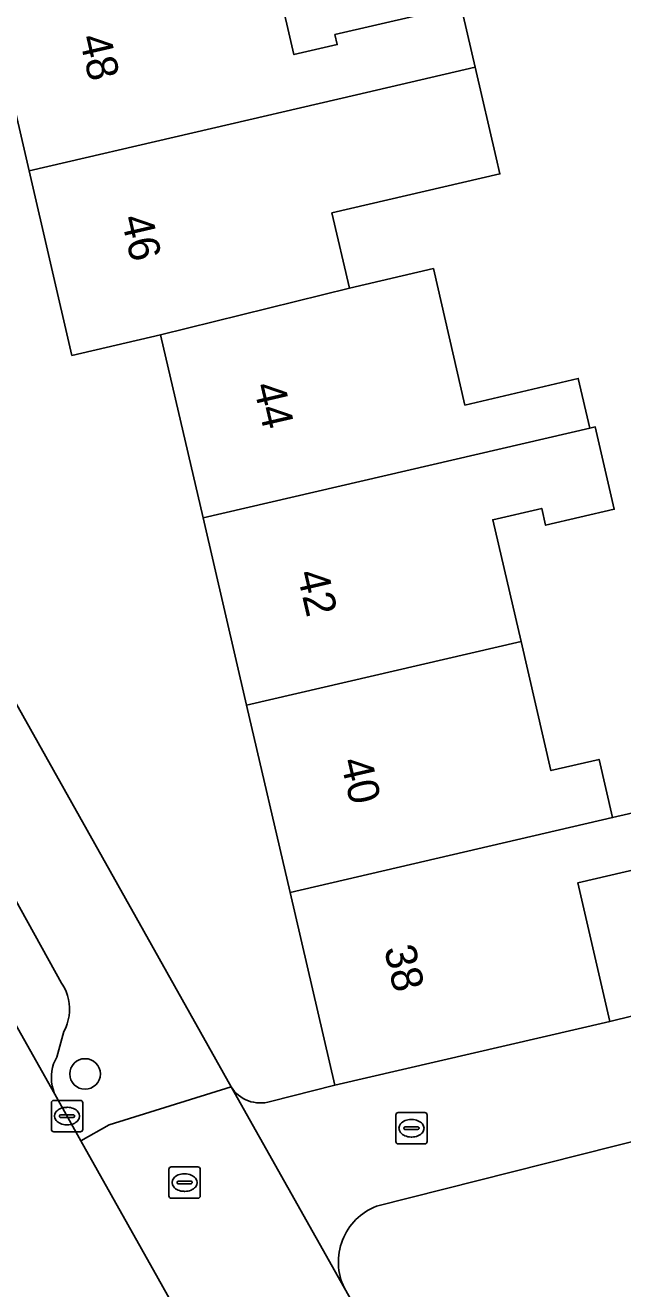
# Model space of a CAD drawing. Extents: x 158031 to 159244, y 380104 to 381214.
# Drawn here: x 158773 to 158792.11, y 380688.64 to 380729.06 of the extents above; entities that cross this region are included whole.
import ezdxf

# ---------------------------------------------------------------- set-up
doc = ezdxf.new("R2010")
doc.units = 0
for name, color, linetype in [('IMGEO_Boom', 7, 'Continuous'), ('IMGEO_Erf', 7, 'Continuous'), ('IMGEO_Kolk', 7, 'Continuous'), ('IMGEO_Muur', 7, 'Continuous'), ('IMGEO_Pand', 7, 'Continuous'), ('IMGEO_Pand_nummerreeks', 7, 'Continuous'), ('IMGEO_Parkeervlak_open', 7, 'Continuous'), ('IMGEO_Rijbaan_lokaal_gesloten', 7, 'Continuous'), ('IMGEO_Rijbaan_lokaal_open', 7, 'Continuous'), ('IMGEO_Rioolput', 7, 'Continuous'), ('IMGEO_Voetpad_open', 7, 'Continuous')]:
    doc.layers.add(name, color=color, linetype=linetype)

msp = doc.modelspace()

# ---------------------------------------------------------------- linework, layer by layer
at = {"layer": 'IMGEO_Boom'}
msp.add_circle((158774.912, 380695.513), 0.489, dxfattribs=at)
at = {"layer": 'IMGEO_Erf'}
for points in [[(158763.05, 380773.944), (158756.658, 380750), (158756.28, 380747.428), (158756.133, 380744.833), (158756.219, 380742.235), (158756.536, 380739.655), (158757.082, 380737.114), (158757.854, 380734.631), (158758.844, 380732.228), (158760.045, 380729.923), (158760.075, 380729.87), (158779.582, 380695.103)], [(158780.849, 380694.634), (158782.9, 380695.152), (158781.47, 380701.318), (158780.08, 380707.309), (158778.69, 380713.3), (158777.331, 380719.16), (158774.493, 380718.502), (158773.122, 380724.41), (158771.783, 380730.186), (158770.443, 380735.963)], [(158780.64, 380732.241), (158781.596, 380728.122), (158782.98, 380728.443), (158782.906, 380728.763), (158786.935, 380729.697)], [(158787.009, 380729.377), (158787.393, 380727.722), (158788.067, 380724.818), (158788.186, 380724.307), (158782.81, 380723.06), (158783.368, 380720.653), (158786.055, 380721.276), (158787.067, 380716.912), (158790.692, 380717.766), (158791.061, 380716.172), (158791.232, 380716.212), (158791.844, 380713.577), (158789.648, 380713.067), (158789.522, 380713.608), (158787.955, 380713.245), (158788.859, 380709.347), (158789.817, 380705.217), (158791.358, 380705.575), (158791.79, 380703.714), (158794.534, 380704.351)], [(158792.192, 380701.979), (158790.677, 380701.627), (158791.706, 380697.195), (158799.539, 380699.123)], [(158811.927, 380646.083), (158810.535, 380651.953), (158809.143, 380657.822), (158807.776, 380663.583), (158805.153, 380662.961), (158805.128, 380663.068), (158803.736, 380668.938), (158802.344, 380674.807), (158801.493, 380678.394), (158796.395, 380677.185), (158795.854, 380679.467), (158795.326, 380681.69), (158800.424, 380682.899), (158799.559, 380686.545), (158798.785, 380689.807), (158793.744, 380688.611), (158793.091, 380691.365), (158795.582, 380691.956), (158795.09, 380694.029), (158784.237, 380691.279)], [(158783.209, 380688.665), (158811.198, 380638.982), (158811.271, 380638.853), (158811.356, 380638.73), (158811.451, 380638.616), (158811.556, 380638.51), (158811.67, 380638.415), (158811.792, 380638.33), (158811.922, 380638.256), (158812.057, 380638.194), (158812.197, 380638.145), (158812.341, 380638.108), (158812.488, 380638.084), (158812.637, 380638.074), (158812.786, 380638.076), (158812.933, 380638.092), (158813.079, 380638.121), (158813.203, 380638.157), (158833.443, 380642.994)]]:
    msp.add_lwpolyline(points, dxfattribs=at)
for centre, radius, start, end in [((158780.522, 380695.697), 1.112, 212.2702, 287.1041), ((158784.918, 380689.502), 1.903, 110.9784, 206.0854)]:
    msp.add_arc(centre, radius, start, end, dxfattribs=at)
at = {"layer": 'IMGEO_Kolk'}
for p, q in [((158773.836, 380693.74), (158773.836, 380694.592)), ((158773.911, 380694.666), (158774.763, 380694.666)), ((158774.837, 380694.592), (158774.837, 380693.74)), ((158774.138, 380694.209), (158774.536, 380694.209)), ((158774.324, 380694.446), (158774.349, 380694.446)), ((158784.855, 380693.35), (158784.855, 380694.202)), ((158784.93, 380694.276), (158785.782, 380694.276)), ((158785.856, 380694.202), (158785.856, 380693.35)), ((158774.095, 380694.16), (158774.095, 380694.172)), ((158774.533, 380694.123), (158774.135, 380694.123)), ((158774.347, 380693.886), (158774.322, 380693.886)), ((158774.579, 380694.172), (158774.579, 380694.16)), ((158785.114, 380693.77), (158785.114, 380693.782)), ((158785.157, 380693.819), (158785.555, 380693.819)), ((158785.343, 380694.056), (158785.368, 380694.056)), ((158785.598, 380693.782), (158785.598, 380693.77)), ((158774.763, 380693.666), (158773.911, 380693.666)), ((158785.552, 380693.733), (158785.154, 380693.733)), ((158785.366, 380693.496), (158785.341, 380693.496)), ((158785.782, 380693.276), (158784.93, 380693.276))]:
    msp.add_line(p, q, dxfattribs=at)
for points in [[(158773.836, 380693.74), (158773.836, 380694.592)], [(158773.911, 380694.666), (158774.763, 380694.666)], [(158774.837, 380694.592), (158774.837, 380693.74)], [(158784.855, 380693.35), (158784.855, 380694.202)], [(158784.93, 380694.276), (158785.782, 380694.276)], [(158785.856, 380694.202), (158785.856, 380693.35)], [(158774.763, 380693.666), (158773.911, 380693.666)], [(158785.782, 380693.276), (158784.93, 380693.276)]]:
    msp.add_lwpolyline(points, dxfattribs=at)
for centre, radius, start, end in [((158773.913, 380694.59), 0.0765, 91.552, 178.448), ((158773.913, 380694.59), 0.0765, 91.552, 178.448), ((158774.761, 380694.59), 0.0765, 1.552, 88.448), ((158774.761, 380694.59), 0.0765, 1.552, 88.448), ((158774.135, 380694.169), 0.0403, 85.8775, 175.7526), ((158774.54, 380694.171), 0.0386, 1.7309, 96.639), ((158784.932, 380694.2), 0.0765, 91.552, 178.448), ((158784.932, 380694.2), 0.0765, 91.552, 178.448), ((158785.78, 380694.2), 0.0765, 1.552, 88.448), ((158785.78, 380694.2), 0.0765, 1.552, 88.448), ((158774.132, 380694.159), 0.0366, 178.938, 274.7102), ((158774.536, 380694.166), 0.043, 264.8664, 352.4533), ((158785.154, 380693.779), 0.0403, 85.8775, 175.7526), ((158785.559, 380693.781), 0.0386, 1.7309, 96.639), ((158773.913, 380693.742), 0.0765, 181.552, 268.448), ((158773.913, 380693.742), 0.0765, 181.552, 268.448), ((158774.761, 380693.742), 0.0765, 271.552, 358.448), ((158774.761, 380693.742), 0.0765, 271.552, 358.448), ((158785.151, 380693.769), 0.0366, 178.938, 274.7102), ((158785.555, 380693.776), 0.043, 264.8664, 352.4533), ((158784.932, 380693.352), 0.0765, 181.552, 268.448), ((158784.932, 380693.352), 0.0765, 181.552, 268.448), ((158785.78, 380693.352), 0.0765, 271.552, 358.448), ((158785.78, 380693.352), 0.0765, 271.552, 358.448)]:
    msp.add_arc(centre, radius, start, end, dxfattribs=at)
for centre, major_axis, ratio, start_param, end_param in [((158774.323, 380694.166), (-0.387, 0.002), 0.722429, 4.712389, 7.853982), ((158774.348, 380694.166), (-0.39, 0.002), 0.717154, 1.570796, 4.712389), ((158785.342, 380693.776), (-0.387, 0.002), 0.722429, 4.712389, 7.853982), ((158785.367, 380693.776), (-0.39, 0.002), 0.717154, 1.570796, 4.712389)]:
    msp.add_ellipse(centre, major_axis=major_axis, ratio=ratio, start_param=start_param, end_param=end_param, dxfattribs=at)
at = {"layer": 'IMGEO_Muur'}
msp.add_lwpolyline([(158791.706, 380697.195), (158799.539, 380699.123)], dxfattribs=at)
at = {"layer": 'IMGEO_Pand'}
for points in [[(158780.64, 380732.241), (158771.783, 380730.186), (158773.122, 380724.41), (158783.598, 380726.841), (158787.393, 380727.722), (158787.009, 380729.377), (158786.935, 380729.697), (158782.906, 380728.763), (158782.98, 380728.443), (158781.596, 380728.122)], [(158788.067, 380724.818), (158787.393, 380727.722), (158783.598, 380726.841), (158773.122, 380724.41), (158774.493, 380718.502), (158777.331, 380719.16), (158783.368, 380720.653), (158782.81, 380723.06), (158788.186, 380724.307)], [(158778.69, 380713.3), (158791.061, 380716.172), (158790.692, 380717.766), (158787.067, 380716.912), (158786.055, 380721.276), (158783.368, 380720.653), (158777.331, 380719.16)], [(158778.69, 380713.3), (158780.08, 380707.309), (158788.859, 380709.347), (158787.955, 380713.245), (158789.522, 380713.608), (158789.648, 380713.067), (158791.844, 380713.577), (158791.232, 380716.212), (158791.061, 380716.172)], [(158791.79, 380703.714), (158791.358, 380705.575), (158789.817, 380705.217), (158788.859, 380709.347), (158780.08, 380707.309), (158781.47, 380701.318)], [(158791.79, 380703.714), (158781.47, 380701.318), (158782.9, 380695.152), (158791.706, 380697.195), (158790.677, 380701.627), (158792.192, 380701.979), (158794.937, 380702.616), (158794.534, 380704.351)]]:
    msp.add_lwpolyline(points, close=True, dxfattribs=at)
at = {"layer": 'IMGEO_Parkeervlak_open'}
msp.add_lwpolyline([(158772.222, 380697.936), (158773.994, 380694.774), (158773.978, 380694.805), (158773.929, 380694.913), (158773.89, 380695.024), (158773.862, 380695.138), (158773.843, 380695.254), (158773.835, 380695.371), (158773.838, 380695.489), (158773.851, 380695.606), (158773.874, 380695.721), (158773.908, 380695.834), (158773.952, 380695.943), (158774.005, 380696.048), (158774.234, 380696.873), (158774.293, 380696.992), (158774.34, 380697.115), (158774.377, 380697.242), (158774.402, 380697.372), (158774.415, 380697.504), (158774.417, 380697.637), (158774.407, 380697.769), (158774.384, 380697.899), (158774.351, 380698.027), (158774.306, 380698.152), (158774.25, 380698.272), (158774.184, 380698.386), (158774.16, 380698.422), (158759.058, 380725.727)], dxfattribs=at)
at = {"layer": 'IMGEO_Rijbaan_lokaal_gesloten'}
msp.add_lwpolyline([(158807.225, 380635.635), (158793.418, 380660.222), (158783.099, 380678.532), (158781.456, 380681.464), (158777.246, 380688.974), (158774.78, 380693.373), (158773.994, 380694.774), (158772.222, 380697.936), (158763.389, 380713.806), (158755.564, 380727.824), (158755.085, 380728.691), (158753.739, 380731.506), (158753.195, 380732.977), (158752.897, 380733.799), (158751.88, 380737.492), (158751.681, 380738.472), (158751.293, 380740.741), (158751.095, 380743.737), (158751.166, 380746.74), (158751.504, 380749.724), (158744.634, 380751.499)], dxfattribs=at)
at = {"layer": 'IMGEO_Rijbaan_lokaal_open'}
for points in [[(158799.539, 380699.123), (158791.706, 380697.195), (158782.9, 380695.152), (158780.849, 380694.634)], [(158779.582, 380695.103), (158783.209, 380688.665)], [(158784.237, 380691.279), (158795.09, 380694.029)]]:
    msp.add_lwpolyline(points, dxfattribs=at)
for centre, radius, start, end in [((158780.522, 380695.697), 1.112, 212.2702, 287.1041), ((158784.918, 380689.502), 1.903, 110.9784, 206.0854)]:
    msp.add_arc(centre, radius, start, end, dxfattribs=at)
at = {"layer": 'IMGEO_Rioolput'}
for p, q in [((158777.596, 380691.612), (158777.596, 380692.464)), ((158777.671, 380692.538), (158778.523, 380692.538)), ((158778.084, 380692.318), (158778.109, 380692.318)), ((158778.597, 380692.464), (158778.597, 380691.612)), ((158777.855, 380692.032), (158777.855, 380692.044)), ((158778.293, 380691.995), (158777.895, 380691.995)), ((158777.898, 380692.081), (158778.296, 380692.081)), ((158778.107, 380691.758), (158778.082, 380691.758)), ((158778.339, 380692.044), (158778.339, 380692.032)), ((158778.523, 380691.538), (158777.671, 380691.538))]:
    msp.add_line(p, q, dxfattribs=at)
for points in [[(158777.596, 380691.612), (158777.596, 380692.464)], [(158777.671, 380692.538), (158778.523, 380692.538)], [(158778.597, 380692.464), (158778.597, 380691.612)], [(158778.523, 380691.538), (158777.671, 380691.538)]]:
    msp.add_lwpolyline(points, dxfattribs=at)
for centre, radius, start, end in [((158777.673, 380692.462), 0.0765, 91.552, 178.448), ((158777.673, 380692.462), 0.0765, 91.552, 178.448), ((158778.521, 380692.462), 0.0765, 1.552, 88.448), ((158778.521, 380692.462), 0.0765, 1.552, 88.448), ((158777.895, 380692.041), 0.0403, 85.8775, 175.7526), ((158777.892, 380692.031), 0.0366, 178.938, 274.7102), ((158778.296, 380692.038), 0.043, 264.8664, 352.4533), ((158778.3, 380692.043), 0.0386, 1.7309, 96.639), ((158777.673, 380691.614), 0.0765, 181.552, 268.448), ((158777.673, 380691.614), 0.0765, 181.552, 268.448), ((158778.521, 380691.614), 0.0765, 271.552, 358.448), ((158778.521, 380691.614), 0.0765, 271.552, 358.448)]:
    msp.add_arc(centre, radius, start, end, dxfattribs=at)
for centre, major_axis, ratio, start_param, end_param in [((158778.083, 380692.038), (-0.387, 0.002), 0.722429, 4.712389, 7.853982), ((158778.108, 380692.038), (-0.39, 0.002), 0.717154, 1.570796, 4.712389)]:
    msp.add_ellipse(centre, major_axis=major_axis, ratio=ratio, start_param=start_param, end_param=end_param, dxfattribs=at)
at = {"layer": 'IMGEO_Voetpad_open'}
for points in [[(158759.058, 380725.727), (158774.16, 380698.422), (158774.184, 380698.386), (158774.25, 380698.272), (158774.306, 380698.152), (158774.351, 380698.027), (158774.384, 380697.899), (158774.407, 380697.769), (158774.417, 380697.637), (158774.415, 380697.504), (158774.402, 380697.372), (158774.377, 380697.242), (158774.34, 380697.115), (158774.293, 380696.992), (158774.234, 380696.873), (158774.005, 380696.048), (158773.952, 380695.943), (158773.908, 380695.834), (158773.874, 380695.721), (158773.851, 380695.606), (158773.838, 380695.489), (158773.835, 380695.371), (158773.843, 380695.254), (158773.862, 380695.138), (158773.89, 380695.024), (158773.929, 380694.913), (158773.978, 380694.805), (158773.994, 380694.774), (158774.78, 380693.373), (158775.687, 380693.882), (158779.582, 380695.103), (158760.075, 380729.87)], [(158811.198, 380638.982), (158783.209, 380688.665), (158779.582, 380695.103), (158775.687, 380693.882), (158774.78, 380693.373), (158777.246, 380688.974), (158781.456, 380681.464)]]:
    msp.add_lwpolyline(points, dxfattribs=at)

# ---------------------------------------------------------------- texts
at = {"layer": 'IMGEO_Pand_nummerreeks'}
for s, rotation, p in [('48', 283.0632, (158774.722, 380728.67)), ('46', 283.0632, (158776.061, 380722.896)), ('44', 283.0596, (158780.295, 380717.533)), ('42', 283.0596, (158781.687, 380711.534)), ('40', 283.0596, (158783.081, 380705.526)), ('38', 283.0596, (158784.473, 380699.524))]:
    msp.add_text(s, height=1, rotation=rotation, dxfattribs=at).set_placement(p)

doc.saveas('drawing.dxf')
